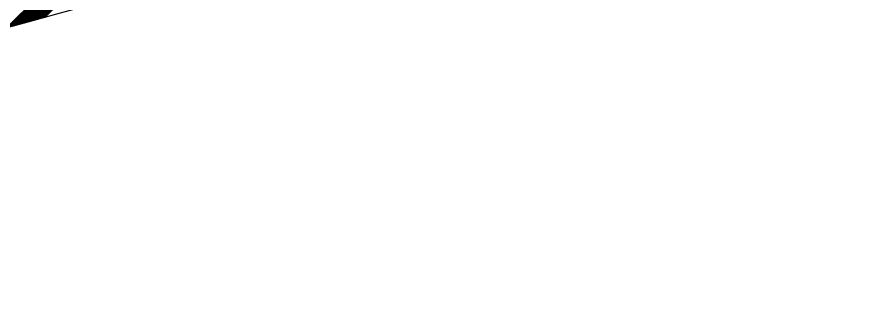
# Model space of a CAD drawing. Extents: x 99968 to 128667, y 90163 to 102182.
# Drawn here: x 120887.1 to 120903.23, y 101819.69 to 101825.37 of the extents above; entities that cross this region are included whole.
import ezdxf

# ---------------------------------------------------------------- set-up
doc = ezdxf.new("R2010")
doc.units = 0
doc.layers.add('RD Standard Plans Active', color=7, linetype='Continuous')

msp = doc.modelspace()

# ---------------------------------------------------------------- linework, layer by layer
at = {"layer": 'RD Standard Plans Active'}
for p, q in [((120886.895, 101825.166), (120897.995, 101836.266)), ((120886.921, 101825.173), (120898.012, 101836.265)), ((120886.947, 101825.18), (120898.03, 101836.263)), ((120886.972, 101825.188), (120898.047, 101836.262)), ((120886.998, 101825.195), (120898.064, 101836.261)), ((120887.024, 101825.202), (120898.082, 101836.26)), ((120887.05, 101825.209), (120898.099, 101836.258)), ((120887.076, 101825.216), (120898.117, 101836.257)), ((120887.102, 101825.223), (120898.134, 101836.256)), ((120887.127, 101825.23), (120898.152, 101836.255)), ((120887.153, 101825.237), (120898.169, 101836.253)), ((120887.179, 101825.245), (120898.186, 101836.252)), ((120887.205, 101825.252), (120898.204, 101836.251)), ((120887.231, 101825.259), (120898.221, 101836.25)), ((120887.256, 101825.266), (120898.239, 101836.248)), ((120887.282, 101825.273), (120898.256, 101836.247)), ((120887.308, 101825.28), (120898.274, 101836.246)), ((120887.334, 101825.287), (120898.291, 101836.245)), ((120887.36, 101825.295), (120898.309, 101836.243)), ((120887.386, 101825.302), (120898.326, 101836.242)), ((120887.411, 101825.309), (120898.343, 101836.241)), ((120887.437, 101825.316), (120898.361, 101836.24)), ((120887.463, 101825.323), (120898.378, 101836.238)), ((120887.489, 101825.33), (120898.396, 101836.237)), ((120887.515, 101825.337), (120898.413, 101836.236)), ((120887.54, 101825.344), (120898.431, 101836.235)), ((120887.566, 101825.352), (120898.448, 101836.233)), ((120887.592, 101825.359), (120898.465, 101836.232)), ((120887.618, 101825.366), (120898.483, 101836.231))]:
    msp.add_line(p, q, dxfattribs=at)
msp.add_arc((120940.216, 101632.903), 199.521, 93.65153, 114.22129, dxfattribs=at)
msp.add_ellipse((120927.508, 101783.864), major_axis=(135.19, 0), ratio=0.356201, start_param=2.186251, end_param=7.368249, dxfattribs=at)

doc.saveas('drawing.dxf')
